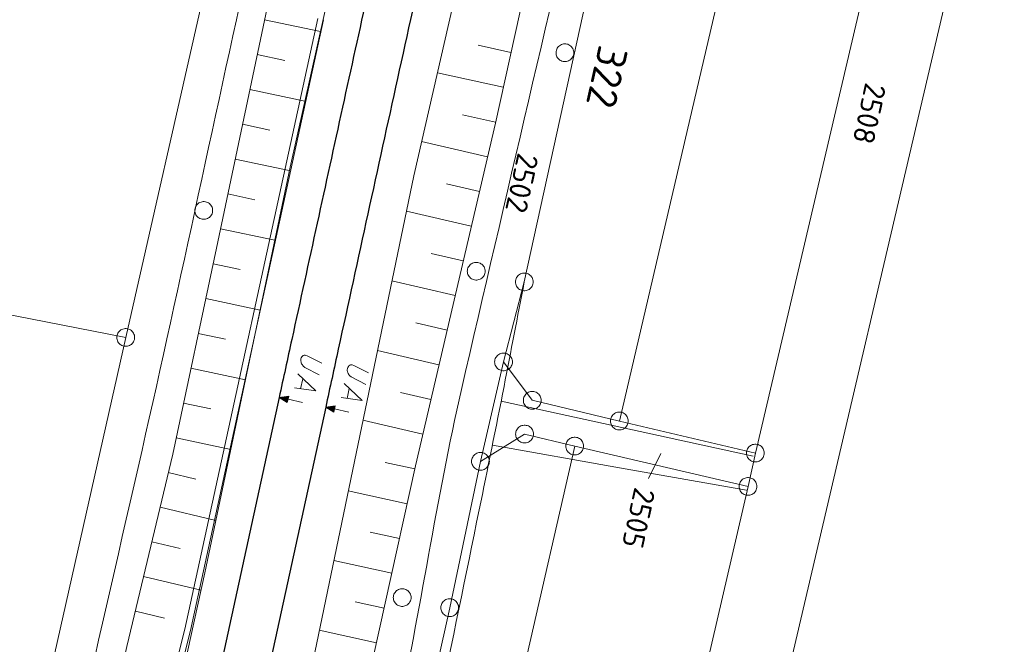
# Model space of a CAD drawing. Header units: metres. Extents: x 3425540 to 3446143, y 5432760 to 5444637.
# Tile 404 of 656: x 3436515 to 3436597, y 5442687 to 5442740. Entities that reach past the tile are written whole.
import ezdxf
from ezdxf.enums import TextEntityAlignment as Align

# ---------------------------------------------------------------- set-up
doc = ezdxf.new("R2010")
doc.units = ezdxf.units.M
for name, color, linetype, lineweight in [('B_Bestand', 9, 'Continuous', 18), ('B_Böschung', 9, 'Continuous', 18), ('B_Flurgrenzen', 9, 'Continuous', 18), ('B_Gleisachse', 9, 'Continuous', 25), ('Bestand Kabeltröge', 9, 'Continuous', 18)]:
    doc.layers.add(name, color=color, linetype=linetype, lineweight=lineweight)
doc.styles.get("Standard").update_dxf_attribs({"font": 'isocpeur.ttf'})

msp = doc.modelspace()

# ---------------------------------------------------------------- linework, layer by layer
at = {"layer": 'B_Bestand'}
for p, q in [((3436538.374, 5442709.737), (3436538.191, 5442708.892)), ((3436542.29, 5442708.923), (3436542.107, 5442708.078))]:
    msp.add_line(p, q, dxfattribs=at)
for points in [[(3436539.766, 5442710.065), (3436538.539, 5442710.694), (3436538.49, 5442710.734), (3436538.44, 5442710.774), (3436538.369, 5442710.847), (3436538.337, 5442710.898), (3436538.272, 5442710.999), (3436538.242, 5442711.063), (3436538.227, 5442711.125), (3436538.206, 5442711.231), (3436538.204, 5442711.289), (3436538.215, 5442711.403), (3436538.25, 5442711.497), (3436538.295, 5442711.574), (3436538.335, 5442711.623), (3436538.419, 5442711.678), (3436538.484, 5442711.707), (3436538.573, 5442711.717), (3436538.628, 5442711.705), (3436538.75, 5442711.664), (3436539.977, 5442711.034)], [(3436543.682, 5442709.251), (3436542.455, 5442709.88), (3436542.406, 5442709.92), (3436542.356, 5442709.96), (3436542.285, 5442710.033), (3436542.253, 5442710.084), (3436542.188, 5442710.185), (3436542.158, 5442710.249), (3436542.143, 5442710.311), (3436542.122, 5442710.417), (3436542.12, 5442710.475), (3436542.131, 5442710.589), (3436542.166, 5442710.683), (3436542.211, 5442710.76), (3436542.251, 5442710.809), (3436542.335, 5442710.864), (3436542.4, 5442710.893), (3436542.489, 5442710.903), (3436542.544, 5442710.891), (3436542.666, 5442710.85), (3436543.893, 5442710.22)], [(3436537.942, 5442710.15), (3436539.469, 5442708.701), (3436537.686, 5442708.973)], [(3436541.858, 5442709.336), (3436543.385, 5442707.887), (3436541.602, 5442708.159)], [(3436538.337, 5442707.738), (3436537.13, 5442708), (3436537.19, 5442708.277), (3436536.384, 5442708.163), (3436537.07, 5442707.723), (3436537.13, 5442708)], [(3436537.045, 5442707.793), (3436537.138, 5442708.224), (3436536.476, 5442708.142), (3436537.045, 5442707.793)], [(3436537.02, 5442707.863), (3436537.087, 5442708.171), (3436536.569, 5442708.122), (3436537.02, 5442707.863)], [(3436536.995, 5442707.933), (3436537.035, 5442708.118), (3436536.661, 5442708.102), (3436536.995, 5442707.933)], [(3436536.968, 5442707.995), (3436536.985, 5442708.072), (3436536.753, 5442708.082), (3436536.968, 5442707.995)], [(3436541.106, 5442707.463), (3436540.3, 5442707.349), (3436540.986, 5442706.909), (3436541.106, 5442707.463)], [(3436540.961, 5442706.979), (3436541.054, 5442707.41), (3436540.392, 5442707.328), (3436540.961, 5442706.979)], [(3436555.077, 5442707.857), (3436576.291, 5442703.201)], [(3436540.936, 5442707.049), (3436541.003, 5442707.357), (3436540.485, 5442707.308), (3436540.936, 5442707.049)], [(3436540.911, 5442707.119), (3436540.951, 5442707.304), (3436540.577, 5442707.288), (3436540.911, 5442707.119)], [(3436540.884, 5442707.181), (3436540.901, 5442707.258), (3436540.669, 5442707.268), (3436540.884, 5442707.181)], [(3436542.253, 5442706.924), (3436541.046, 5442707.186)], [(3436554.336, 5442704.14), (3436565.032, 5442702.242), (3436575.727, 5442700.343)]]:
    msp.add_lwpolyline(points, dxfattribs=at)
for points, knots in [([(3436561.699, 5442898.68), (3436561.228, 5442896.276), (3436560.756, 5442893.872), (3436560.285, 5442891.467), (3436559.87, 5442889.349), (3436559.632, 5442887.202), (3436559.393, 5442885.053), (3436559.134, 5442882.733), (3436558.915, 5442880.412), (3436558.836, 5442878.082), (3436558.756, 5442875.722), (3436558.799, 5442873.359), (3436558.724, 5442870.998), (3436558.587, 5442866.697), (3436558.414, 5442862.398), (3436558.222, 5442858.098), (3436558.11, 5442855.603), (3436557.95, 5442853.112), (3436557.72, 5442850.622), (3436557.398, 5442847.151), (3436556.875, 5442843.698), (3436556.103, 5442840.3), (3436555.644, 5442838.279), (3436555.169, 5442836.263), (3436554.71, 5442834.243), (3436553.814, 5442830.301), (3436552.93, 5442826.357), (3436552.032, 5442822.415), (3436550.149, 5442814.149), (3436547.741, 5442806.009), (3436545.848, 5442797.745), (3436545.234, 5442795.065), (3436544.9, 5442792.325), (3436544.296, 5442789.642), (3436541.063, 5442775.297), (3436537.439, 5442761.038), (3436534.255, 5442746.681), (3436531.08, 5442732.368), (3436528.09, 5442718.013), (3436524.837, 5442703.717), (3436521.302, 5442688.184), (3436517.745, 5442672.656), (3436514.192, 5442657.127), (3436513.383, 5442653.591), (3436512.544, 5442650.062), (3436511.752, 5442646.522), (3436509.588, 5442636.851), (3436507.924, 5442627.076), (3436506.063, 5442617.343), (3436503.547, 5442604.182), (3436501.471, 5442590.934), (3436498.647, 5442577.834), (3436494.855, 5442560.246), (3436490.923, 5442542.69), (3436487.051, 5442525.12), (3436485.459, 5442517.896), (3436483.859, 5442510.673), (3436482.259, 5442503.45), (3436482.025, 5442502.393), (3436481.704, 5442501.361), (3436481.366, 5442500.326), (3436481.129, 5442499.603), (3436480.762, 5442498.948), (3436480.306, 5442498.317), (3436479.957, 5442497.836), (3436479.563, 5442497.417), (3436479.079, 5442497.09), (3436478.332, 5442496.585), (3436477.583, 5442496.11), (3436476.793, 5442495.695), (3436475.632, 5442495.086), (3436474.47, 5442494.477), (3436473.309, 5442493.867)], [0, 0, 0, 0, 0.017605, 0.017605, 0.017605, 0.033115, 0.033115, 0.033115, 0.049864, 0.049864, 0.049864, 0.066833, 0.066833, 0.066833, 0.097753, 0.097753, 0.097753, 0.115699, 0.115699, 0.115699, 0.140723, 0.140723, 0.140723, 0.155609, 0.155609, 0.155609, 0.184655, 0.184655, 0.184655, 0.24557, 0.24557, 0.24557, 0.26533, 0.26533, 0.26533, 0.370999, 0.370999, 0.370999, 0.476345, 0.476345, 0.476345, 0.590808, 0.590808, 0.590808, 0.616872, 0.616872, 0.616872, 0.688074, 0.688074, 0.688074, 0.784355, 0.784355, 0.784355, 0.913628, 0.913628, 0.913628, 0.966784, 0.966784, 0.966784, 0.974566, 0.974566, 0.974566, 0.980006, 0.980006, 0.980006, 0.984163, 0.984163, 0.984163, 0.990577, 0.990577, 0.990577, 1, 1, 1, 1]), ([(3436603.105, 5442891.213), (3436602.34, 5442891.186), (3436601.575, 5442891.159), (3436600.81, 5442891.131), (3436600.203, 5442891.11), (3436599.665, 5442890.758), (3436599.111, 5442890.477), (3436598.493, 5442890.164), (3436597.913, 5442889.856), (3436597.412, 5442889.366), (3436596.776, 5442888.744), (3436596.334, 5442888.035), (3436595.909, 5442887.275), (3436595.503, 5442886.55), (3436595.063, 5442885.848), (3436594.864, 5442885.052), (3436594.441, 5442883.358), (3436594.105, 5442881.648), (3436593.688, 5442879.954), (3436592.521, 5442875.211), (3436591.399, 5442870.456), (3436590.166, 5442865.728), (3436588.964, 5442861.12), (3436587.642, 5442856.544), (3436586.441, 5442851.936), (3436584.445, 5442844.281), (3436582.5, 5442836.613), (3436580.505, 5442828.958), (3436579.107, 5442823.594), (3436577.647, 5442818.245), (3436576.257, 5442812.878), (3436573.768, 5442803.268), (3436571.394, 5442793.629), (3436569.15, 5442783.959), (3436567.097, 5442775.11), (3436565.067, 5442766.256), (3436563.02, 5442757.405), (3436559.273, 5442741.205), (3436555.464, 5442725.019), (3436551.727, 5442708.816), (3436549.599, 5442699.59), (3436548.325, 5442690.182), (3436546.246, 5442680.945), (3436543.281, 5442667.772), (3436540.262, 5442654.611), (3436537.301, 5442641.437), (3436533.558, 5442624.788), (3436529.812, 5442608.139), (3436526.074, 5442591.489), (3436523.44, 5442579.756), (3436520.812, 5442568.021), (3436518.182, 5442556.286), (3436516.688, 5442549.622), (3436515.252, 5442542.945), (3436513.74, 5442536.284), (3436512.436, 5442530.542), (3436510.596, 5442524.935), (3436509.166, 5442519.223), (3436508.579, 5442516.878), (3436507.991, 5442514.532), (3436507.404, 5442512.186)], [0, 0, 0, 0, 0.005825, 0.005825, 0.005825, 0.010443, 0.010443, 0.010443, 0.015593, 0.015593, 0.015593, 0.022125, 0.022125, 0.022125, 0.028356, 0.028356, 0.028356, 0.041627, 0.041627, 0.041627, 0.078803, 0.078803, 0.078803, 0.115042, 0.115042, 0.115042, 0.175242, 0.175242, 0.175242, 0.21743, 0.21743, 0.21743, 0.29297, 0.29297, 0.29297, 0.3621, 0.3621, 0.3621, 0.488637, 0.488637, 0.488637, 0.56069, 0.56069, 0.56069, 0.663444, 0.663444, 0.663444, 0.793305, 0.793305, 0.793305, 0.884819, 0.884819, 0.884819, 0.936793, 0.936793, 0.936793, 0.981599, 0.981599, 0.981599, 1, 1, 1, 1]), ([(3436557.024, 5442717.893), (3436556.455, 5442714.956), (3436555.885, 5442712.019), (3436555.316, 5442709.082), (3436554.643, 5442705.613), (3436553.933, 5442702.151), (3436553.225, 5442698.689), (3436550.942, 5442687.528), (3436548.677, 5442676.361), (3436546.11, 5442665.262), (3436543.957, 5442655.954), (3436541.804, 5442646.645), (3436539.651, 5442637.336)], [0, 0, 0, 0, 0.1089, 0.1089, 0.1089, 0.237532, 0.237532, 0.237532, 0.65221, 0.65221, 0.65221, 1, 1, 1, 1])]:
    msp.add_open_spline(points, degree=3, knots=knots, dxfattribs=at)
at = {"layer": 'B_Böschung'}
for p, q in [((3436535.158, 5442739.973), (3436539.854, 5442738.982)), ((3436555.897, 5442737.215), (3436553.135, 5442737.824)), ((3436534.539, 5442737.038), (3436536.869, 5442736.546)), ((3436555.251, 5442734.285), (3436549.704, 5442735.508)), ((3436533.919, 5442734.103), (3436538.544, 5442733.126)), ((3436554.606, 5442731.355), (3436551.82, 5442731.969)), ((3436533.299, 5442731.167), (3436535.594, 5442730.683)), ((3436553.925, 5442728.434), (3436548.379, 5442729.719)), ((3436532.68, 5442728.232), (3436537.238, 5442727.27)), ((3436553.244, 5442725.512), (3436550.478, 5442726.156)), ((3436532.06, 5442725.297), (3436534.341, 5442724.815)), ((3436552.563, 5442722.59), (3436547.102, 5442723.863)), ((3436531.44, 5442722.362), (3436536.007, 5442721.397)), ((3436551.882, 5442719.668), (3436549.187, 5442720.297)), ((3436530.82, 5442719.426), (3436533.106, 5442718.943)), ((3436551.201, 5442716.747), (3436545.881, 5442717.987)), ((3436530.199, 5442716.491), (3436534.776, 5442715.522)), ((3436550.52, 5442713.825), (3436547.895, 5442714.437)), ((3436529.577, 5442713.556), (3436531.869, 5442713.071)), ((3436549.839, 5442710.903), (3436544.66, 5442712.111)), ((3436528.956, 5442710.622), (3436533.545, 5442709.65)), ((3436549.158, 5442707.982), (3436546.604, 5442708.577)), ((3436528.335, 5442707.687), (3436530.632, 5442707.2)), ((3436548.477, 5442705.06), (3436543.439, 5442706.234)), ((3436527.713, 5442704.752), (3436532.314, 5442703.778)), ((3436547.799, 5442702.138), (3436545.308, 5442702.69)), ((3436527.053, 5442701.825), (3436529.365, 5442701.282)), ((3436547.153, 5442699.208), (3436542.206, 5442700.3)), ((3436526.359, 5442698.907), (3436531.059, 5442697.79)), ((3436546.507, 5442696.279), (3436544.051, 5442696.82)), ((3436525.665, 5442695.988), (3436528.054, 5442695.42)), ((3436545.861, 5442693.349), (3436540.985, 5442694.424)), ((3436524.971, 5442693.069), (3436529.813, 5442691.918)), ((3436545.215, 5442690.419), (3436542.795, 5442690.953)), ((3436524.276, 5442690.15), (3436526.722, 5442689.568)), ((3436544.569, 5442687.49), (3436539.765, 5442688.549))]:
    msp.add_line(p, q, dxfattribs=at)
for points in [[(3436591.043, 5442898.592), (3436587.928, 5442888.034), (3436585.578, 5442880.481), (3436582.658, 5442868.949), (3436579.997, 5442858.683), (3436566.293, 5442806.61), (3436555.234, 5442759.673), (3436547.716, 5442726.82), (3436536.652, 5442673.567), (3436532.627, 5442654.769), (3436534.56, 5442654.353), (3436533.813, 5442650.576), (3436531.822, 5442651.007), (3436526.972, 5442628.356), (3436517.809, 5442587.989), (3436505.883, 5442533.696), (3436501.043, 5442509.674)], [(3436596.451, 5442897.1), (3436594.382, 5442890.71), (3436592.2, 5442882.47), (3436589.318, 5442871.556), (3436579.056, 5442834.414), (3436572.559, 5442810.231), (3436569.166, 5442796.422), (3436564.433, 5442776.379), (3436561.691, 5442763.501), (3436554.588, 5442731.276), (3436547.855, 5442702.391), (3436542.751, 5442679.247), (3436538.476, 5442658.464), (3436532.81, 5442633.155), (3436525.242, 5442597.582), (3436517.442, 5442560.94), (3436509.732, 5442525.326), (3436506.809, 5442512.01), (3436502.162, 5442509.825)], [(3436559.442, 5442850.724), (3436559.079, 5442846.158), (3436558.116, 5442840.554), (3436556.67, 5442833.502), (3436553.599, 5442819.894), (3436547.282, 5442795.469), (3436542.709, 5442775.19), (3436535.909, 5442743.53), (3436531.097, 5442720.735), (3436527.423, 5442703.38), (3436523.567, 5442687.168), (3436518.815, 5442665.523), (3436515.202, 5442647.565), (3436508.462, 5442616.145), (3436499.673, 5442573.652), (3436489.024, 5442527.248), (3436480.862, 5442494.994)], [(3436566.791, 5442849.404), (3436563.418, 5442836.634), (3436555.895, 5442807.616), (3436547.109, 5442771.803), (3436540.251, 5442740.756), (3436537.299, 5442727.559), (3436530.133, 5442693.372), (3436522.187, 5442657.246), (3436519.852, 5442657.766), (3436519.023, 5442653.942), (3436521.35, 5442653.444), (3436519.779, 5442646.301), (3436516.321, 5442630.683), (3436515.811, 5442630.801)]]:
    msp.add_lwpolyline(points, dxfattribs=at)
at = {"layer": 'B_Flurgrenzen'}
for p, q in [((3436607.282, 5442887.105), (3436565.025, 5442706.173)), ((3436619.269, 5442885.923), (3436576.476, 5442703.471)), ((3436626.078, 5442885.303), (3436545.196, 5442539.293)), ((3436534.065, 5442759.907), (3436523.465, 5442713.208)), ((3436557.024, 5442717.893), (3436566.281, 5442760.077)), ((3436466.563, 5442724.321), (3436523.465, 5442713.208)), ((3436555.273, 5442711.152), (3436557.024, 5442717.893)), ((3436523.465, 5442713.208), (3436506.946, 5442639.664)), ((3436555.273, 5442711.152), (3436553.332, 5442702.775)), ((3436557.693, 5442707.915), (3436555.273, 5442711.152)), ((3436565.025, 5442706.173), (3436557.693, 5442707.915)), ((3436576.476, 5442703.471), (3436565.025, 5442706.173)), ((3436553.332, 5442702.775), (3436557.045, 5442705.075)), ((3436557.045, 5442705.075), (3436561.265, 5442704.062)), ((3436561.265, 5442704.062), (3436520.147, 5442523.34)), ((3436561.265, 5442704.062), (3436575.857, 5442700.657)), ((3436567.482, 5442701.335), (3436568.526, 5442703.425)), ((3436575.857, 5442700.657), (3436576.476, 5442703.471)), ((3436550.743, 5442690.448), (3436553.332, 5442702.775)), ((3436575.857, 5442700.657), (3436537.364, 5442534.281)), ((3436538.994, 5442636.651), (3436550.743, 5442690.448))]:
    msp.add_line(p, q, dxfattribs=at)
for points in [[(3436560.282, 5442736.465), (3436560.375, 5442736.451), (3436560.465, 5442736.449), (3436560.564, 5442736.457), (3436560.654, 5442736.48), (3436560.74, 5442736.515), (3436560.828, 5442736.556), (3436560.905, 5442736.606), (3436560.974, 5442736.669), (3436561.038, 5442736.74), (3436561.086, 5442736.82), (3436561.128, 5442736.901), (3436561.16, 5442736.991), (3436561.18, 5442737.083), (3436561.189, 5442737.178), (3436561.185, 5442737.27), (3436561.175, 5442737.363), (3436561.147, 5442737.454), (3436561.112, 5442737.54), (3436561.062, 5442737.617), (3436561, 5442737.692), (3436560.937, 5442737.76), (3436560.865, 5442737.818), (3436560.779, 5442737.868), (3436560.696, 5442737.904), (3436560.605, 5442737.93), (3436560.512, 5442737.945), (3436560.421, 5442737.947), (3436560.323, 5442737.938), (3436560.233, 5442737.916), (3436560.147, 5442737.88), (3436560.059, 5442737.839), (3436559.982, 5442737.79), (3436559.913, 5442737.726), (3436559.849, 5442737.656), (3436559.801, 5442737.576), (3436559.759, 5442737.494), (3436559.727, 5442737.405), (3436559.707, 5442737.312), (3436559.698, 5442737.217), (3436559.702, 5442737.126), (3436559.711, 5442737.033), (3436559.74, 5442736.942), (3436559.775, 5442736.856), (3436559.825, 5442736.778), (3436559.887, 5442736.704), (3436559.95, 5442736.635), (3436560.022, 5442736.577), (3436560.108, 5442736.528), (3436560.191, 5442736.492), (3436560.282, 5442736.465)], [(3436530.784, 5442723.907), (3436530.778, 5442724.001), (3436530.76, 5442724.09), (3436530.731, 5442724.185), (3436530.69, 5442724.267), (3436530.636, 5442724.344), (3436530.577, 5442724.421), (3436530.512, 5442724.486), (3436530.436, 5442724.539), (3436530.353, 5442724.586), (3436530.264, 5442724.616), (3436530.176, 5442724.639), (3436530.081, 5442724.651), (3436529.987, 5442724.651), (3436529.892, 5442724.639), (3436529.804, 5442724.616), (3436529.715, 5442724.586), (3436529.632, 5442724.539), (3436529.556, 5442724.486), (3436529.491, 5442724.421), (3436529.432, 5442724.344), (3436529.378, 5442724.267), (3436529.337, 5442724.185), (3436529.308, 5442724.09), (3436529.29, 5442724.001), (3436529.284, 5442723.907), (3436529.29, 5442723.813), (3436529.308, 5442723.724), (3436529.337, 5442723.629), (3436529.378, 5442723.547), (3436529.432, 5442723.47), (3436529.491, 5442723.393), (3436529.556, 5442723.328), (3436529.632, 5442723.275), (3436529.715, 5442723.228), (3436529.804, 5442723.198), (3436529.892, 5442723.175), (3436529.987, 5442723.163), (3436530.081, 5442723.163), (3436530.176, 5442723.175), (3436530.264, 5442723.198), (3436530.353, 5442723.228), (3436530.436, 5442723.275), (3436530.512, 5442723.328), (3436530.577, 5442723.393), (3436530.636, 5442723.47), (3436530.69, 5442723.547), (3436530.731, 5442723.629), (3436530.76, 5442723.724), (3436530.778, 5442723.813), (3436530.784, 5442723.907)], [(3436553.725, 5442718.793), (3436553.719, 5442718.887), (3436553.701, 5442718.976), (3436553.672, 5442719.071), (3436553.631, 5442719.153), (3436553.577, 5442719.23), (3436553.518, 5442719.307), (3436553.453, 5442719.372), (3436553.377, 5442719.425), (3436553.294, 5442719.472), (3436553.205, 5442719.502), (3436553.117, 5442719.525), (3436553.022, 5442719.537), (3436552.928, 5442719.537), (3436552.833, 5442719.525), (3436552.745, 5442719.502), (3436552.656, 5442719.472), (3436552.573, 5442719.425), (3436552.497, 5442719.372), (3436552.432, 5442719.307), (3436552.373, 5442719.23), (3436552.319, 5442719.153), (3436552.278, 5442719.071), (3436552.249, 5442718.976), (3436552.231, 5442718.887), (3436552.225, 5442718.793), (3436552.231, 5442718.699), (3436552.249, 5442718.61), (3436552.278, 5442718.515), (3436552.319, 5442718.433), (3436552.373, 5442718.356), (3436552.432, 5442718.279), (3436552.497, 5442718.214), (3436552.573, 5442718.161), (3436552.656, 5442718.114), (3436552.745, 5442718.084), (3436552.833, 5442718.061), (3436552.928, 5442718.049), (3436553.022, 5442718.049), (3436553.117, 5442718.061), (3436553.205, 5442718.084), (3436553.294, 5442718.114), (3436553.377, 5442718.161), (3436553.453, 5442718.214), (3436553.518, 5442718.279), (3436553.577, 5442718.356), (3436553.631, 5442718.433), (3436553.672, 5442718.515), (3436553.701, 5442718.61), (3436553.719, 5442718.699), (3436553.725, 5442718.793)], [(3436557.774, 5442717.893), (3436557.768, 5442717.987), (3436557.75, 5442718.076), (3436557.721, 5442718.171), (3436557.68, 5442718.253), (3436557.626, 5442718.33), (3436557.567, 5442718.407), (3436557.502, 5442718.472), (3436557.426, 5442718.525), (3436557.343, 5442718.572), (3436557.254, 5442718.602), (3436557.166, 5442718.625), (3436557.071, 5442718.637), (3436556.977, 5442718.637), (3436556.882, 5442718.625), (3436556.794, 5442718.602), (3436556.705, 5442718.572), (3436556.622, 5442718.525), (3436556.546, 5442718.472), (3436556.481, 5442718.407), (3436556.422, 5442718.33), (3436556.368, 5442718.253), (3436556.327, 5442718.171), (3436556.298, 5442718.076), (3436556.28, 5442717.987), (3436556.274, 5442717.893), (3436556.28, 5442717.799), (3436556.298, 5442717.71), (3436556.327, 5442717.615), (3436556.368, 5442717.533), (3436556.422, 5442717.456), (3436556.481, 5442717.379), (3436556.546, 5442717.314), (3436556.622, 5442717.261), (3436556.705, 5442717.214), (3436556.794, 5442717.184), (3436556.882, 5442717.161), (3436556.977, 5442717.149), (3436557.071, 5442717.149), (3436557.166, 5442717.161), (3436557.254, 5442717.184), (3436557.343, 5442717.214), (3436557.426, 5442717.261), (3436557.502, 5442717.314), (3436557.567, 5442717.379), (3436557.626, 5442717.456), (3436557.68, 5442717.533), (3436557.721, 5442717.615), (3436557.75, 5442717.71), (3436557.768, 5442717.799), (3436557.774, 5442717.893)], [(3436524.215, 5442713.208), (3436524.209, 5442713.302), (3436524.191, 5442713.391), (3436524.162, 5442713.486), (3436524.121, 5442713.568), (3436524.067, 5442713.645), (3436524.008, 5442713.722), (3436523.943, 5442713.787), (3436523.867, 5442713.84), (3436523.784, 5442713.887), (3436523.695, 5442713.917), (3436523.607, 5442713.94), (3436523.512, 5442713.952), (3436523.418, 5442713.952), (3436523.323, 5442713.94), (3436523.235, 5442713.917), (3436523.146, 5442713.887), (3436523.063, 5442713.84), (3436522.987, 5442713.787), (3436522.922, 5442713.722), (3436522.863, 5442713.645), (3436522.809, 5442713.568), (3436522.768, 5442713.486), (3436522.739, 5442713.391), (3436522.721, 5442713.302), (3436522.715, 5442713.208), (3436522.721, 5442713.114), (3436522.739, 5442713.025), (3436522.768, 5442712.93), (3436522.809, 5442712.848), (3436522.863, 5442712.771), (3436522.922, 5442712.694), (3436522.987, 5442712.629), (3436523.063, 5442712.576), (3436523.146, 5442712.529), (3436523.235, 5442712.499), (3436523.323, 5442712.476), (3436523.418, 5442712.464), (3436523.512, 5442712.464), (3436523.607, 5442712.476), (3436523.695, 5442712.499), (3436523.784, 5442712.529), (3436523.867, 5442712.576), (3436523.943, 5442712.629), (3436524.008, 5442712.694), (3436524.067, 5442712.771), (3436524.121, 5442712.848), (3436524.162, 5442712.93), (3436524.191, 5442713.025), (3436524.209, 5442713.114), (3436524.215, 5442713.208)], [(3436556.023, 5442711.152), (3436556.017, 5442711.246), (3436555.999, 5442711.335), (3436555.97, 5442711.43), (3436555.929, 5442711.512), (3436555.875, 5442711.589), (3436555.816, 5442711.666), (3436555.751, 5442711.731), (3436555.675, 5442711.784), (3436555.592, 5442711.831), (3436555.503, 5442711.861), (3436555.415, 5442711.884), (3436555.32, 5442711.896), (3436555.226, 5442711.896), (3436555.131, 5442711.884), (3436555.043, 5442711.861), (3436554.954, 5442711.831), (3436554.871, 5442711.784), (3436554.795, 5442711.731), (3436554.73, 5442711.666), (3436554.671, 5442711.589), (3436554.617, 5442711.512), (3436554.576, 5442711.43), (3436554.547, 5442711.335), (3436554.529, 5442711.246), (3436554.523, 5442711.152), (3436554.529, 5442711.058), (3436554.547, 5442710.969), (3436554.576, 5442710.874), (3436554.617, 5442710.792), (3436554.671, 5442710.715), (3436554.73, 5442710.638), (3436554.795, 5442710.573), (3436554.871, 5442710.52), (3436554.954, 5442710.473), (3436555.043, 5442710.443), (3436555.131, 5442710.42), (3436555.226, 5442710.408), (3436555.32, 5442710.408), (3436555.415, 5442710.42), (3436555.503, 5442710.443), (3436555.592, 5442710.473), (3436555.675, 5442710.52), (3436555.751, 5442710.573), (3436555.816, 5442710.638), (3436555.875, 5442710.715), (3436555.929, 5442710.792), (3436555.97, 5442710.874), (3436555.999, 5442710.969), (3436556.017, 5442711.058), (3436556.023, 5442711.152)], [(3436558.443, 5442707.915), (3436558.437, 5442708.009), (3436558.419, 5442708.098), (3436558.39, 5442708.193), (3436558.349, 5442708.275), (3436558.295, 5442708.352), (3436558.236, 5442708.429), (3436558.171, 5442708.494), (3436558.095, 5442708.547), (3436558.012, 5442708.594), (3436557.923, 5442708.624), (3436557.835, 5442708.647), (3436557.74, 5442708.659), (3436557.646, 5442708.659), (3436557.551, 5442708.647), (3436557.463, 5442708.624), (3436557.374, 5442708.594), (3436557.291, 5442708.547), (3436557.215, 5442708.494), (3436557.15, 5442708.429), (3436557.091, 5442708.352), (3436557.037, 5442708.275), (3436556.996, 5442708.193), (3436556.967, 5442708.098), (3436556.949, 5442708.009), (3436556.943, 5442707.915), (3436556.949, 5442707.821), (3436556.967, 5442707.732), (3436556.996, 5442707.637), (3436557.037, 5442707.555), (3436557.091, 5442707.478), (3436557.15, 5442707.401), (3436557.215, 5442707.336), (3436557.291, 5442707.283), (3436557.374, 5442707.236), (3436557.463, 5442707.206), (3436557.551, 5442707.183), (3436557.646, 5442707.171), (3436557.74, 5442707.171), (3436557.835, 5442707.183), (3436557.923, 5442707.206), (3436558.012, 5442707.236), (3436558.095, 5442707.283), (3436558.171, 5442707.336), (3436558.236, 5442707.401), (3436558.295, 5442707.478), (3436558.349, 5442707.555), (3436558.39, 5442707.637), (3436558.419, 5442707.732), (3436558.437, 5442707.821), (3436558.443, 5442707.915)], [(3436565.775, 5442706.173), (3436565.769, 5442706.267), (3436565.751, 5442706.356), (3436565.722, 5442706.451), (3436565.681, 5442706.533), (3436565.627, 5442706.61), (3436565.568, 5442706.687), (3436565.503, 5442706.752), (3436565.427, 5442706.805), (3436565.344, 5442706.852), (3436565.255, 5442706.882), (3436565.167, 5442706.905), (3436565.072, 5442706.917), (3436564.978, 5442706.917), (3436564.883, 5442706.905), (3436564.795, 5442706.882), (3436564.706, 5442706.852), (3436564.623, 5442706.805), (3436564.547, 5442706.752), (3436564.482, 5442706.687), (3436564.423, 5442706.61), (3436564.369, 5442706.533), (3436564.328, 5442706.451), (3436564.299, 5442706.356), (3436564.281, 5442706.267), (3436564.275, 5442706.173), (3436564.281, 5442706.079), (3436564.299, 5442705.99), (3436564.328, 5442705.895), (3436564.369, 5442705.813), (3436564.423, 5442705.736), (3436564.482, 5442705.659), (3436564.547, 5442705.594), (3436564.623, 5442705.541), (3436564.706, 5442705.494), (3436564.795, 5442705.464), (3436564.883, 5442705.441), (3436564.978, 5442705.429), (3436565.072, 5442705.429), (3436565.167, 5442705.441), (3436565.255, 5442705.464), (3436565.344, 5442705.494), (3436565.427, 5442705.541), (3436565.503, 5442705.594), (3436565.568, 5442705.659), (3436565.627, 5442705.736), (3436565.681, 5442705.813), (3436565.722, 5442705.895), (3436565.751, 5442705.99), (3436565.769, 5442706.079), (3436565.775, 5442706.173)], [(3436557.795, 5442705.075), (3436557.789, 5442705.169), (3436557.771, 5442705.258), (3436557.742, 5442705.353), (3436557.701, 5442705.435), (3436557.647, 5442705.512), (3436557.588, 5442705.589), (3436557.523, 5442705.654), (3436557.447, 5442705.707), (3436557.364, 5442705.754), (3436557.275, 5442705.784), (3436557.187, 5442705.807), (3436557.092, 5442705.819), (3436556.998, 5442705.819), (3436556.903, 5442705.807), (3436556.815, 5442705.784), (3436556.726, 5442705.754), (3436556.643, 5442705.707), (3436556.567, 5442705.654), (3436556.502, 5442705.589), (3436556.443, 5442705.512), (3436556.389, 5442705.435), (3436556.348, 5442705.353), (3436556.319, 5442705.258), (3436556.301, 5442705.169), (3436556.295, 5442705.075), (3436556.301, 5442704.981), (3436556.319, 5442704.892), (3436556.348, 5442704.797), (3436556.389, 5442704.715), (3436556.443, 5442704.638), (3436556.502, 5442704.561), (3436556.567, 5442704.496), (3436556.643, 5442704.443), (3436556.726, 5442704.396), (3436556.815, 5442704.366), (3436556.903, 5442704.343), (3436556.998, 5442704.331), (3436557.092, 5442704.331), (3436557.187, 5442704.343), (3436557.275, 5442704.366), (3436557.364, 5442704.396), (3436557.447, 5442704.443), (3436557.523, 5442704.496), (3436557.588, 5442704.561), (3436557.647, 5442704.638), (3436557.701, 5442704.715), (3436557.742, 5442704.797), (3436557.771, 5442704.892), (3436557.789, 5442704.981), (3436557.795, 5442705.075)], [(3436562.015, 5442704.062), (3436562.009, 5442704.156), (3436561.991, 5442704.245), (3436561.962, 5442704.34), (3436561.921, 5442704.422), (3436561.867, 5442704.499), (3436561.808, 5442704.576), (3436561.743, 5442704.641), (3436561.667, 5442704.694), (3436561.584, 5442704.741), (3436561.495, 5442704.771), (3436561.407, 5442704.794), (3436561.312, 5442704.806), (3436561.218, 5442704.806), (3436561.123, 5442704.794), (3436561.035, 5442704.771), (3436560.946, 5442704.741), (3436560.863, 5442704.694), (3436560.787, 5442704.641), (3436560.722, 5442704.576), (3436560.663, 5442704.499), (3436560.609, 5442704.422), (3436560.568, 5442704.34), (3436560.539, 5442704.245), (3436560.521, 5442704.156), (3436560.515, 5442704.062), (3436560.521, 5442703.968), (3436560.539, 5442703.879), (3436560.568, 5442703.784), (3436560.609, 5442703.702), (3436560.663, 5442703.625), (3436560.722, 5442703.548), (3436560.787, 5442703.483), (3436560.863, 5442703.43), (3436560.946, 5442703.383), (3436561.035, 5442703.353), (3436561.123, 5442703.33), (3436561.218, 5442703.318), (3436561.312, 5442703.318), (3436561.407, 5442703.33), (3436561.495, 5442703.353), (3436561.584, 5442703.383), (3436561.667, 5442703.43), (3436561.743, 5442703.483), (3436561.808, 5442703.548), (3436561.867, 5442703.625), (3436561.921, 5442703.702), (3436561.962, 5442703.784), (3436561.991, 5442703.879), (3436562.009, 5442703.968), (3436562.015, 5442704.062)], [(3436577.226, 5442703.471), (3436577.22, 5442703.565), (3436577.202, 5442703.654), (3436577.173, 5442703.749), (3436577.132, 5442703.831), (3436577.078, 5442703.908), (3436577.019, 5442703.985), (3436576.954, 5442704.05), (3436576.878, 5442704.103), (3436576.795, 5442704.15), (3436576.706, 5442704.18), (3436576.618, 5442704.203), (3436576.523, 5442704.215), (3436576.429, 5442704.215), (3436576.334, 5442704.203), (3436576.246, 5442704.18), (3436576.157, 5442704.15), (3436576.074, 5442704.103), (3436575.998, 5442704.05), (3436575.933, 5442703.985), (3436575.874, 5442703.908), (3436575.82, 5442703.831), (3436575.779, 5442703.749), (3436575.75, 5442703.654), (3436575.732, 5442703.565), (3436575.726, 5442703.471), (3436575.732, 5442703.377), (3436575.75, 5442703.288), (3436575.779, 5442703.193), (3436575.82, 5442703.111), (3436575.874, 5442703.034), (3436575.933, 5442702.957), (3436575.998, 5442702.892), (3436576.074, 5442702.839), (3436576.157, 5442702.792), (3436576.246, 5442702.762), (3436576.334, 5442702.739), (3436576.429, 5442702.727), (3436576.523, 5442702.727), (3436576.618, 5442702.739), (3436576.706, 5442702.762), (3436576.795, 5442702.792), (3436576.878, 5442702.839), (3436576.954, 5442702.892), (3436577.019, 5442702.957), (3436577.078, 5442703.034), (3436577.132, 5442703.111), (3436577.173, 5442703.193), (3436577.202, 5442703.288), (3436577.22, 5442703.377), (3436577.226, 5442703.471)], [(3436554.082, 5442702.775), (3436554.076, 5442702.869), (3436554.058, 5442702.958), (3436554.029, 5442703.053), (3436553.988, 5442703.135), (3436553.934, 5442703.212), (3436553.875, 5442703.289), (3436553.81, 5442703.354), (3436553.734, 5442703.407), (3436553.651, 5442703.454), (3436553.562, 5442703.484), (3436553.474, 5442703.507), (3436553.379, 5442703.519), (3436553.285, 5442703.519), (3436553.19, 5442703.507), (3436553.102, 5442703.484), (3436553.013, 5442703.454), (3436552.93, 5442703.407), (3436552.854, 5442703.354), (3436552.789, 5442703.289), (3436552.73, 5442703.212), (3436552.676, 5442703.135), (3436552.635, 5442703.053), (3436552.606, 5442702.958), (3436552.588, 5442702.869), (3436552.582, 5442702.775), (3436552.588, 5442702.681), (3436552.606, 5442702.592), (3436552.635, 5442702.497), (3436552.676, 5442702.415), (3436552.73, 5442702.338), (3436552.789, 5442702.261), (3436552.854, 5442702.196), (3436552.93, 5442702.143), (3436553.013, 5442702.096), (3436553.102, 5442702.066), (3436553.19, 5442702.043), (3436553.285, 5442702.031), (3436553.379, 5442702.031), (3436553.474, 5442702.043), (3436553.562, 5442702.066), (3436553.651, 5442702.096), (3436553.734, 5442702.143), (3436553.81, 5442702.196), (3436553.875, 5442702.261), (3436553.934, 5442702.338), (3436553.988, 5442702.415), (3436554.029, 5442702.497), (3436554.058, 5442702.592), (3436554.076, 5442702.681), (3436554.082, 5442702.775)], [(3436576.607, 5442700.657), (3436576.601, 5442700.751), (3436576.583, 5442700.84), (3436576.554, 5442700.935), (3436576.513, 5442701.017), (3436576.459, 5442701.094), (3436576.4, 5442701.171), (3436576.335, 5442701.236), (3436576.259, 5442701.289), (3436576.176, 5442701.336), (3436576.087, 5442701.366), (3436575.999, 5442701.389), (3436575.904, 5442701.401), (3436575.81, 5442701.401), (3436575.715, 5442701.389), (3436575.627, 5442701.366), (3436575.538, 5442701.336), (3436575.455, 5442701.289), (3436575.379, 5442701.236), (3436575.314, 5442701.171), (3436575.255, 5442701.094), (3436575.201, 5442701.017), (3436575.16, 5442700.935), (3436575.131, 5442700.84), (3436575.113, 5442700.751), (3436575.107, 5442700.657), (3436575.113, 5442700.563), (3436575.131, 5442700.474), (3436575.16, 5442700.379), (3436575.201, 5442700.297), (3436575.255, 5442700.22), (3436575.314, 5442700.143), (3436575.379, 5442700.078), (3436575.455, 5442700.025), (3436575.538, 5442699.978), (3436575.627, 5442699.948), (3436575.715, 5442699.925), (3436575.81, 5442699.913), (3436575.904, 5442699.913), (3436575.999, 5442699.925), (3436576.087, 5442699.948), (3436576.176, 5442699.978), (3436576.259, 5442700.025), (3436576.335, 5442700.078), (3436576.4, 5442700.143), (3436576.459, 5442700.22), (3436576.513, 5442700.297), (3436576.554, 5442700.379), (3436576.583, 5442700.474), (3436576.601, 5442700.563), (3436576.607, 5442700.657)], [(3436547.492, 5442691.303), (3436547.486, 5442691.397), (3436547.468, 5442691.486), (3436547.439, 5442691.581), (3436547.398, 5442691.663), (3436547.344, 5442691.74), (3436547.285, 5442691.817), (3436547.22, 5442691.882), (3436547.144, 5442691.935), (3436547.061, 5442691.982), (3436546.972, 5442692.012), (3436546.884, 5442692.035), (3436546.789, 5442692.047), (3436546.695, 5442692.047), (3436546.6, 5442692.035), (3436546.512, 5442692.012), (3436546.423, 5442691.982), (3436546.34, 5442691.935), (3436546.264, 5442691.882), (3436546.199, 5442691.817), (3436546.14, 5442691.74), (3436546.086, 5442691.663), (3436546.045, 5442691.581), (3436546.016, 5442691.486), (3436545.998, 5442691.397), (3436545.992, 5442691.303), (3436545.998, 5442691.209), (3436546.016, 5442691.12), (3436546.045, 5442691.025), (3436546.086, 5442690.943), (3436546.14, 5442690.866), (3436546.199, 5442690.789), (3436546.264, 5442690.724), (3436546.34, 5442690.671), (3436546.423, 5442690.624), (3436546.512, 5442690.594), (3436546.6, 5442690.571), (3436546.695, 5442690.559), (3436546.789, 5442690.559), (3436546.884, 5442690.571), (3436546.972, 5442690.594), (3436547.061, 5442690.624), (3436547.144, 5442690.671), (3436547.22, 5442690.724), (3436547.285, 5442690.789), (3436547.344, 5442690.866), (3436547.398, 5442690.943), (3436547.439, 5442691.025), (3436547.468, 5442691.12), (3436547.486, 5442691.209), (3436547.492, 5442691.303)], [(3436551.493, 5442690.448), (3436551.487, 5442690.542), (3436551.469, 5442690.631), (3436551.44, 5442690.726), (3436551.399, 5442690.808), (3436551.345, 5442690.885), (3436551.286, 5442690.962), (3436551.221, 5442691.027), (3436551.145, 5442691.08), (3436551.062, 5442691.127), (3436550.973, 5442691.157), (3436550.885, 5442691.18), (3436550.79, 5442691.192), (3436550.696, 5442691.192), (3436550.601, 5442691.18), (3436550.513, 5442691.157), (3436550.424, 5442691.127), (3436550.341, 5442691.08), (3436550.265, 5442691.027), (3436550.2, 5442690.962), (3436550.141, 5442690.885), (3436550.087, 5442690.808), (3436550.046, 5442690.726), (3436550.017, 5442690.631), (3436549.999, 5442690.542), (3436549.993, 5442690.448), (3436549.999, 5442690.354), (3436550.017, 5442690.265), (3436550.046, 5442690.17), (3436550.087, 5442690.088), (3436550.141, 5442690.011), (3436550.2, 5442689.934), (3436550.265, 5442689.869), (3436550.341, 5442689.816), (3436550.424, 5442689.769), (3436550.513, 5442689.739), (3436550.601, 5442689.716), (3436550.696, 5442689.704), (3436550.79, 5442689.704), (3436550.885, 5442689.716), (3436550.973, 5442689.739), (3436551.062, 5442689.769), (3436551.145, 5442689.816), (3436551.221, 5442689.869), (3436551.286, 5442689.934), (3436551.345, 5442690.011), (3436551.399, 5442690.088), (3436551.44, 5442690.17), (3436551.469, 5442690.265), (3436551.487, 5442690.354), (3436551.493, 5442690.448)]]:
    msp.add_lwpolyline(points, dxfattribs=at)
at = {"layer": 'B_Gleisachse'}
for p, q in [((3436536.384, 5442708.163), (3436389.953, 5442034.98)), ((3436540.301, 5442707.349), (3436393.859, 5442034.117))]:
    msp.add_line(p, q, dxfattribs=at)
for points, knots in [([(3436553.877, 5442786.264), (3436553.495, 5442784.642), (3436553.112, 5442783.02), (3436552.73, 5442781.397), (3436551.965, 5442778.151), (3436551.215, 5442774.902), (3436550.466, 5442771.652), (3436549.717, 5442768.402), (3436548.974, 5442765.151), (3436548.237, 5442761.898), (3436547.5, 5442758.646), (3436546.767, 5442755.392), (3436546.04, 5442752.137), (3436545.312, 5442748.882), (3436544.587, 5442745.627), (3436543.867, 5442742.37), (3436543.147, 5442739.114), (3436542.429, 5442735.857), (3436541.715, 5442732.599), (3436541.001, 5442729.341), (3436540.287, 5442726.084), (3436539.577, 5442722.825), (3436538.866, 5442719.567), (3436538.156, 5442716.308), (3436537.447, 5442713.049), (3436537.093, 5442711.421), (3436536.738, 5442709.792), (3436536.384, 5442708.163)], [0, 0, 0, 0, 0.062475, 0.062475, 0.062475, 0.187474, 0.187474, 0.187474, 0.312483, 0.312483, 0.312483, 0.43749, 0.43749, 0.43749, 0.562505, 0.562505, 0.562505, 0.687511, 0.687511, 0.687511, 0.812517, 0.812517, 0.812517, 0.937525, 0.937525, 0.937525, 1, 1, 1, 1]), ([(3436557.777, 5442785.378), (3436557.395, 5442783.756), (3436557.013, 5442782.134), (3436556.631, 5442780.511), (3436555.74, 5442776.728), (3436554.866, 5442772.941), (3436553.995, 5442769.153), (3436553.124, 5442765.365), (3436552.261, 5442761.575), (3436551.407, 5442757.783), (3436550.552, 5442753.991), (3436549.702, 5442750.199), (3436548.859, 5442746.404), (3436548.016, 5442742.61), (3436547.176, 5442738.815), (3436546.342, 5442735.018), (3436545.508, 5442731.222), (3436544.675, 5442727.426), (3436543.847, 5442723.628), (3436543.019, 5442719.831), (3436542.19, 5442716.033), (3436541.364, 5442712.235), (3436541.01, 5442710.607), (3436540.655, 5442708.978), (3436540.301, 5442707.349)], [0, 0, 0, 0, 0.06253, 0.06253, 0.06253, 0.208345, 0.208345, 0.208345, 0.354173, 0.354173, 0.354173, 0.499999, 0.499999, 0.499999, 0.645827, 0.645827, 0.645827, 0.791645, 0.791645, 0.791645, 0.937468, 0.937468, 0.937468, 1, 1, 1, 1])]:
    msp.add_open_spline(points, degree=3, knots=knots, dxfattribs=at)
at = {"layer": 'Bestand Kabeltröge'}
for p, q in [((3436539.637, 5442740.076), (3436528.43, 5442688.629)), ((3436540.125, 5442739.97), (3436528.918, 5442688.523)), ((3436528.432, 5442688.637), (3436526.962, 5442682.816)), ((3436528.916, 5442688.515), (3436527.446, 5442682.694))]:
    msp.add_line(p, q, dxfattribs=at)

# ---------------------------------------------------------------- texts
at = {"layer": 'B_Bestand'}
msp.add_text('322', height=2.5, rotation=257.53501, dxfattribs=at).set_placement((3436563.323, 5442737.951))
at = {"layer": 'B_Flurgrenzen'}
for s, p in [('2508', (3436586.077, 5442732.059)), ('2502', (3436556.826, 5442726.208)), ('2505', (3436566.646, 5442697.991))]:
    msp.add_text(s, height=1.8, rotation=257.53501, dxfattribs=at).set_placement(p, align=Align.MIDDLE)

doc.saveas('drawing.dxf')
